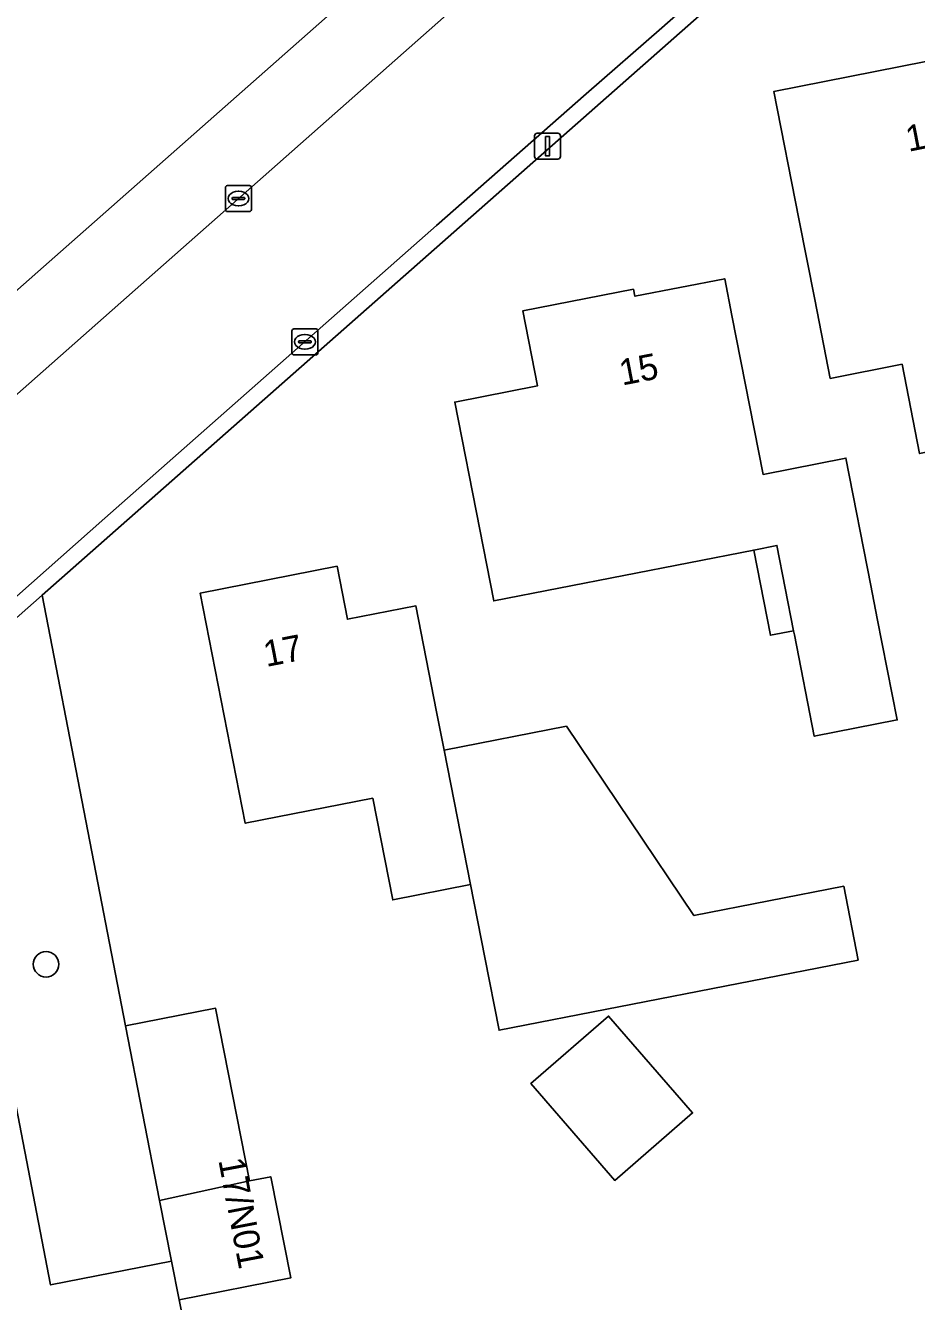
# Model space of a CAD drawing. Extents: x 157648 to 158502, y 379212 to 380938.
# Drawn here: x 158244.24 to 158278.51, y 380348.23 to 380397.35 of the extents above; entities that cross this region are included whole.
import ezdxf

# ---------------------------------------------------------------- set-up
doc = ezdxf.new("R2010")
doc.units = 0
for name, color, linetype in [('IMGEO_Boom', 7, 'Continuous'), ('IMGEO_Erf', 7, 'Continuous'), ('IMGEO_Groenvoorziening', 7, 'Continuous'), ('IMGEO_Kolk', 7, 'Continuous'), ('IMGEO_Lichtmast', 7, 'Continuous'), ('IMGEO_Pand', 7, 'Continuous'), ('IMGEO_Pand_nummerreeks', 7, 'Continuous'), ('IMGEO_Rijbaan_lokaal_open', 7, 'Continuous'), ('IMGEO_Voetpad_open', 7, 'Continuous')]:
    doc.layers.add(name, color=color, linetype=linetype)

msp = doc.modelspace()

# ---------------------------------------------------------------- linework, layer by layer
at = {"layer": 'IMGEO_Boom'}
msp.add_circle((158245.027, 380361.208), 0.489, dxfattribs=at)
at = {"layer": 'IMGEO_Erf'}
for points in [[(158295.076, 380432.348), (158293.72, 380433.506), (158292.249, 380435.007), (158290.942, 380436.654), (158289.815, 380438.428), (158288.879, 380440.31), (158288.146, 380442.279), (158287.622, 380444.315), (158287.402, 380445.849), (158286.736, 380448.807), (158285.765, 380451.68), (158284.499, 380454.435), (158282.951, 380457.043), (158281.14, 380459.474), (158279.084, 380461.703), (158276.807, 380463.705), (158276.529, 380463.435), (158212.706, 380401.465), (158233.333, 380377.826), (158268.406, 380408.809), (158275.266, 380414.885)], [(158303.395, 380427.849), (158299.264, 380423.498), (158297.805, 380422.134), (158244.872, 380375.418), (158248.079, 380358.837), (158251.546, 380359.517), (158252.849, 380352.869), (158253.674, 380353.03), (158254.438, 380349.135), (158250.145, 380348.294), (158250.171, 380348.164), (158254.751, 380324.966), (158263.142, 380326.599), (158263.218, 380326.206), (158298.234, 380333.084)]]:
    msp.add_lwpolyline(points, dxfattribs=at)
for points in [[(158278.632, 380380.869), (158277.958, 380384.309), (158275.193, 380383.761), (158274.597, 380386.804), (158273.989, 380389.906), (158273.027, 380394.812), (158279.838, 380396.147), (158283.558, 380396.876), (158284.876, 380390.555), (158288.016, 380391.171), (158288.978, 380386.265), (158289.949, 380381.31), (158286.621, 380380.658), (158286.286, 380382.369)], [(158274.578, 380369.99), (158273.813, 380373.897), (158273.783, 380374.05), (158272.893, 380373.876), (158272.251, 380377.156), (158262.249, 380375.195), (158261.71, 380377.944), (158260.748, 380382.85), (158263.931, 380383.474), (158263.365, 380386.358), (158267.623, 380387.193), (158267.676, 380386.923), (158271.133, 380387.601), (158271.412, 380386.179), (158272.61, 380380.068), (158275.795, 380380.692), (158276.756, 380375.786), (158277.004, 380374.523), (158277.771, 380370.615)], [(158276.266, 380361.372), (158262.453, 380358.667), (158261.904, 380361.471), (158261.355, 380364.275), (158258.363, 380363.689), (158257.597, 380367.6), (158252.692, 380366.639), (158250.956, 380375.496), (158256.223, 380376.528), (158256.622, 380374.488), (158259.252, 380375.003), (158260.052, 380370.929), (158260.341, 380369.449), (158265.042, 380370.371), (158269.95, 380363.083), (158275.71, 380364.21)], [(158269.9, 380355.485), (158266.903, 380352.888), (158263.671, 380356.617), (158266.667, 380359.214)]]:
    msp.add_lwpolyline(points, close=True, dxfattribs=at)
at = {"layer": 'IMGEO_Groenvoorziening'}
msp.add_lwpolyline([(158245.202, 380348.864), (158249.854, 380349.782), (158249.395, 380352.122), (158248.079, 380358.837), (158244.872, 380375.418), (158240.774, 380371.801)], close=True, dxfattribs=at)
at = {"layer": 'IMGEO_Kolk'}
for p, q in [((158251.927, 380390.26), (158251.927, 380391.112)), ((158252.002, 380391.186), (158252.854, 380391.186)), ((158252.928, 380391.112), (158252.928, 380390.26)), ((158252.186, 380390.68), (158252.186, 380390.692)), ((158252.624, 380390.643), (158252.226, 380390.643)), ((158252.229, 380390.729), (158252.627, 380390.729)), ((158252.415, 380390.966), (158252.44, 380390.966)), ((158252.67, 380390.692), (158252.67, 380390.68)), ((158252.854, 380390.186), (158252.002, 380390.186)), ((158252.438, 380390.406), (158252.413, 380390.406)), ((158254.485, 380384.743), (158254.485, 380385.595)), ((158254.56, 380385.669), (158255.412, 380385.669)), ((158254.787, 380385.212), (158255.185, 380385.212)), ((158254.973, 380385.449), (158254.998, 380385.449)), ((158255.486, 380385.595), (158255.486, 380384.743)), ((158254.744, 380385.163), (158254.744, 380385.175)), ((158255.182, 380385.126), (158254.784, 380385.126)), ((158254.996, 380384.889), (158254.971, 380384.889)), ((158255.228, 380385.175), (158255.228, 380385.163)), ((158255.412, 380384.669), (158254.56, 380384.669))]:
    msp.add_line(p, q, dxfattribs=at)
for points in [[(158251.927, 380390.26), (158251.927, 380391.112)], [(158252.002, 380391.186), (158252.854, 380391.186)], [(158252.928, 380391.112), (158252.928, 380390.26)], [(158252.854, 380390.186), (158252.002, 380390.186)], [(158254.485, 380384.743), (158254.485, 380385.595)], [(158254.56, 380385.669), (158255.412, 380385.669)], [(158255.486, 380385.595), (158255.486, 380384.743)], [(158255.412, 380384.669), (158254.56, 380384.669)]]:
    msp.add_lwpolyline(points, dxfattribs=at)
for centre, radius, start, end in [((158252.004, 380391.11), 0.0765, 91.552, 178.448), ((158252.004, 380391.11), 0.0765, 91.552, 178.448), ((158252.852, 380391.11), 0.0765, 1.552, 88.448), ((158252.852, 380391.11), 0.0765, 1.552, 88.448), ((158252.226, 380390.689), 0.0403, 85.8775, 175.7526), ((158252.223, 380390.679), 0.0366, 178.938, 274.7102), ((158252.627, 380390.686), 0.043, 264.8664, 352.4533), ((158252.631, 380390.691), 0.0386, 1.7309, 96.639), ((158252.004, 380390.262), 0.0765, 181.552, 268.448), ((158252.004, 380390.262), 0.0765, 181.552, 268.448), ((158252.852, 380390.262), 0.0765, 271.552, 358.448), ((158252.852, 380390.262), 0.0765, 271.552, 358.448), ((158254.562, 380385.593), 0.0765, 91.552, 178.448), ((158254.562, 380385.593), 0.0765, 91.552, 178.448), ((158254.784, 380385.172), 0.0403, 85.8775, 175.7526), ((158255.189, 380385.174), 0.0386, 1.7309, 96.639), ((158255.41, 380385.593), 0.0765, 1.552, 88.448), ((158255.41, 380385.593), 0.0765, 1.552, 88.448), ((158254.562, 380384.745), 0.0765, 181.552, 268.448), ((158254.562, 380384.745), 0.0765, 181.552, 268.448), ((158254.781, 380385.162), 0.0366, 178.938, 274.7102), ((158255.185, 380385.169), 0.043, 264.8664, 352.4533), ((158255.41, 380384.745), 0.0765, 271.552, 358.448), ((158255.41, 380384.745), 0.0765, 271.552, 358.448)]:
    msp.add_arc(centre, radius, start, end, dxfattribs=at)
for centre, major_axis, ratio, start_param, end_param in [((158252.414, 380390.686), (-0.387, 0.002), 0.722429, 4.712389, 7.853982), ((158252.439, 380390.686), (-0.39, 0.002), 0.717154, 1.570796, 4.712389), ((158254.972, 380385.169), (-0.387, 0.002), 0.722429, 4.712389, 7.853982), ((158254.997, 380385.169), (-0.39, 0.002), 0.717154, 1.570796, 4.712389)]:
    msp.add_ellipse(centre, major_axis=major_axis, ratio=ratio, start_param=start_param, end_param=end_param, dxfattribs=at)
at = {"layer": 'IMGEO_Lichtmast'}
for p, q in [((158263.821, 380392.303), (158263.821, 380393.103)), ((158263.821, 380393.103), (158263.821, 380392.303)), ((158263.921, 380393.203), (158264.711, 380393.203)), ((158264.711, 380393.203), (158263.921, 380393.203)), ((158264.811, 380393.103), (158264.811, 380392.303)), ((158264.811, 380392.303), (158264.811, 380393.103)), ((158264.711, 380392.203), (158263.921, 380392.203)), ((158263.921, 380392.203), (158264.711, 380392.203))]:
    msp.add_line(p, q, dxfattribs=at)
msp.add_lwpolyline([(158264.241, 380393.078), (158264.391, 380393.078), (158264.391, 380392.328), (158264.241, 380392.328), (158264.241, 380393.078)], dxfattribs=at)
for centre, start, end in [((158263.921, 380393.103), 90, 180), ((158263.921, 380393.103), 90, 180), ((158264.711, 380393.103), 0, 90), ((158264.711, 380393.103), 360, 90), ((158263.921, 380392.303), 180, 270), ((158263.921, 380392.303), 180, 270), ((158264.711, 380392.303), 270, 0), ((158264.711, 380392.303), 270, 0)]:
    msp.add_arc(centre, 0.1, start, end, dxfattribs=at)
at = {"layer": 'IMGEO_Pand'}
for points in [[(158273.989, 380389.906), (158274.597, 380386.804), (158275.193, 380383.761), (158277.958, 380384.309), (158278.632, 380380.869), (158286.286, 380382.369), (158286.621, 380380.658), (158289.949, 380381.31), (158288.978, 380386.265), (158288.016, 380391.171), (158284.876, 380390.555), (158283.558, 380396.876), (158279.838, 380396.147), (158273.027, 380394.812)], [(158275.795, 380380.692), (158272.61, 380380.068), (158271.412, 380386.179), (158271.133, 380387.601), (158267.676, 380386.923), (158267.623, 380387.193), (158263.365, 380386.358), (158263.931, 380383.474), (158260.748, 380382.85), (158261.71, 380377.944), (158262.249, 380375.195), (158272.251, 380377.156), (158273.141, 380377.33), (158273.783, 380374.05), (158273.813, 380373.897), (158274.578, 380369.99), (158277.771, 380370.615), (158277.004, 380374.523), (158276.756, 380375.786)], [(158273.141, 380377.33), (158272.251, 380377.156), (158272.893, 380373.876), (158273.783, 380374.05)], [(158260.341, 380369.449), (158260.052, 380370.929), (158259.252, 380375.003), (158256.622, 380374.488), (158256.223, 380376.528), (158250.956, 380375.496), (158252.692, 380366.639), (158257.597, 380367.6), (158258.363, 380363.689), (158261.355, 380364.275)], [(158260.341, 380369.449), (158261.355, 380364.275), (158261.904, 380361.471), (158262.453, 380358.667), (158276.266, 380361.372), (158275.71, 380364.21), (158269.95, 380363.083), (158265.042, 380370.371)], [(158249.395, 380352.122), (158252.849, 380352.869), (158251.546, 380359.517), (158248.079, 380358.837)], [(158266.903, 380352.888), (158269.9, 380355.485), (158266.667, 380359.214), (158263.671, 380356.617)], [(158249.395, 380352.122), (158249.854, 380349.782), (158250.145, 380348.294), (158254.438, 380349.135), (158253.674, 380353.03), (158252.849, 380352.869)]]:
    msp.add_lwpolyline(points, close=True, dxfattribs=at)
at = {"layer": 'IMGEO_Rijbaan_lokaal_open'}
msp.add_lwpolyline([(158280.432, 380415.427), (158277.036, 380412.427), (158268.418, 380404.808), (158265.005, 380401.815), (158264.255, 380401.144), (158260.861, 380398.145), (158251.843, 380390.163), (158248.452, 380387.176), (158240.599, 380380.224), (158237.209, 380377.235), (158234.426, 380374.771), (158238.294, 380370.403), (158240.377, 380372.25), (158243.899, 380375.374), (158247.291, 380378.383), (158256.668, 380386.653), (158260.048, 380389.643), (158265.799, 380394.72), (158268.71, 380397.255), (158272.487, 380400.59), (158275.064, 380402.899), (158280.349, 380407.546)], dxfattribs=at)
at = {"layer": 'IMGEO_Voetpad_open'}
for points in [[(158292.091, 380429.371), (158279.605, 380418.293), (158279.393, 380418.507), (158278.773, 380417.976), (158275.266, 380414.885), (158268.406, 380408.809), (158233.333, 380377.826), (158231.859, 380376.524), (158233.855, 380374.265), (158234.426, 380374.771), (158237.209, 380377.235), (158240.599, 380380.224), (158248.452, 380387.176), (158251.843, 380390.163), (158260.861, 380398.145), (158264.255, 380401.144)], [(158300.184, 380425.29), (158297.311, 380422.499), (158296.552, 380421.825), (158293.144, 380418.837), (158283.753, 380410.559), (158280.349, 380407.546), (158275.064, 380402.899), (158272.487, 380400.59), (158268.71, 380397.255), (158265.799, 380394.72), (158260.048, 380389.643), (158256.668, 380386.653), (158247.291, 380378.383), (158243.899, 380375.374), (158240.377, 380372.25), (158240.774, 380371.801), (158244.872, 380375.418), (158297.805, 380422.134)], [(158250.171, 380348.164), (158250.145, 380348.294), (158249.854, 380349.782), (158245.202, 380348.864), (158240.774, 380371.801), (158240.377, 380372.25), (158238.294, 380370.403)]]:
    msp.add_lwpolyline(points, dxfattribs=at)

# ---------------------------------------------------------------- texts
at = {"layer": 'IMGEO_Pand_nummerreeks'}
for s, rotation, p in [('13', 11.089, (158278.202, 380392.483)), ('15', 11.0982, (158267.186, 380383.484)), ('17', 11.0867, (158253.498, 380372.651)), ('17/N01', 280.8016, (158251.652, 380353.671))]:
    msp.add_text(s, height=1, rotation=rotation, dxfattribs=at).set_placement(p)

doc.saveas('drawing.dxf')
